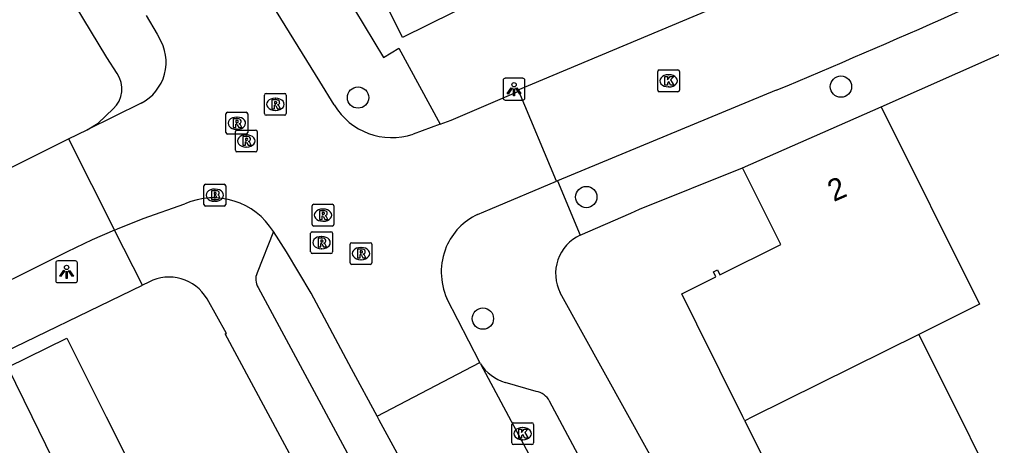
# Model space of a CAD drawing. Extents: x 157793 to 159380, y 380882 to 382313.
# Drawn here: x 158756.57 to 158801.14, y 381748.69 to 381768.24 of the extents above; entities that cross this region are included whole.
import ezdxf

# ---------------------------------------------------------------- set-up
doc = ezdxf.new("R2010")
doc.units = 0
for name, color, linetype in [('IMGEO_Boom', 7, 'Continuous'), ('IMGEO_Brandkraan', 7, 'Continuous'), ('IMGEO_Kolk', 7, 'Continuous'), ('IMGEO_Lichtpunt', 7, 'Continuous'), ('IMGEO_Pand', 7, 'Continuous'), ('IMGEO_Pand_nummerreeks', 7, 'Continuous'), ('IMGEO_Rijbaan_lokaal_open', 7, 'Continuous'), ('IMGEO_Rioolput', 7, 'Continuous'), ('IMGEO_Voetpad_open', 7, 'Continuous')]:
    doc.layers.add(name, color=color, linetype=linetype)

msp = doc.modelspace()

# ---------------------------------------------------------------- linework, layer by layer
at = {"layer": 'IMGEO_Boom'}
for centre in [(158794.232, 381765.155), (158772.09, 381764.656), (158782.558, 381760.091), (158777.814, 381754.515)]:
    msp.add_circle(centre, 0.489, dxfattribs=at)
at = {"layer": 'IMGEO_Brandkraan'}
for p, q in [((158765.026, 381759.748), (158765.026, 381760.6)), ((158765.101, 381760.674), (158765.953, 381760.674)), ((158766.027, 381760.6), (158766.027, 381759.748)), ((158765.514, 381760.454), (158765.539, 381760.454)), ((158765.953, 381759.674), (158765.101, 381759.674)), ((158765.537, 381759.894), (158765.512, 381759.894))]:
    msp.add_line(p, q, dxfattribs=at)
for points in [[(158765.026, 381759.748), (158765.026, 381760.6)], [(158765.101, 381760.674), (158765.953, 381760.674)], [(158766.027, 381760.6), (158766.027, 381759.748)], [(158765.374, 381760.374), (158765.374, 381759.974), (158765.587, 381759.974)], [(158765.605, 381760.374), (158765.374, 381760.374)], [(158765.553, 381760.293), (158765.499, 381760.293), (158765.499, 381760.217)], [(158765.499, 381760.217), (158765.552, 381760.217)], [(158765.561, 381760.141), (158765.499, 381760.141), (158765.499, 381760.06)], [(158765.953, 381759.674), (158765.101, 381759.674)], [(158765.499, 381760.06), (158765.561, 381760.06)]]:
    msp.add_lwpolyline(points, dxfattribs=at)
for centre, radius, start, end in [((158765.103, 381760.598), 0.0765, 91.552, 178.448), ((158765.103, 381760.598), 0.0765, 91.552, 178.448), ((158765.951, 381760.598), 0.0765, 1.552, 88.448), ((158765.951, 381760.598), 0.0765, 1.552, 88.448), ((158765.554, 381760.255), 0.0379, 267.8285, 90.9355), ((158765.562, 381760.1), 0.0404, 269.8759, 90.5077), ((158765.609, 381760.229), 0.145, 59.4692, 91.5367), ((158765.634, 381760.276), 0.0922, 285.5137, 58.1501), ((158765.639, 381760.084), 0.105, 301.3115, 78.989), ((158765.103, 381759.75), 0.0765, 181.552, 268.448), ((158765.103, 381759.75), 0.0765, 181.552, 268.448), ((158765.593, 381760.225), 0.251, 268.6676, 293.5347), ((158765.951, 381759.75), 0.0765, 271.552, 358.448), ((158765.951, 381759.75), 0.0765, 271.552, 358.448)]:
    msp.add_arc(centre, radius, start, end, dxfattribs=at)
for centre, major_axis, ratio, start_param, end_param in [((158765.513, 381760.174), (-0.387, 0.002), 0.722429, 4.712389, 7.853982), ((158765.538, 381760.174), (-0.39, 0.002), 0.717154, 1.570796, 4.712389)]:
    msp.add_ellipse(centre, major_axis=major_axis, ratio=ratio, start_param=start_param, end_param=end_param, dxfattribs=at)
at = {"layer": 'IMGEO_Kolk'}
for p, q in [((158785.905, 381765.924), (158786.757, 381765.924)), ((158785.83, 381764.998), (158785.83, 381765.85)), ((158786.318, 381765.704), (158786.343, 381765.704)), ((158786.831, 381765.85), (158786.831, 381764.998)), ((158786.341, 381765.144), (158786.316, 381765.144)), ((158786.757, 381764.924), (158785.905, 381764.924)), ((158779.14, 381748.809), (158779.14, 381749.661)), ((158779.215, 381749.735), (158780.067, 381749.735)), ((158779.628, 381749.515), (158779.653, 381749.515)), ((158780.141, 381749.661), (158780.141, 381748.809)), ((158780.067, 381748.735), (158779.215, 381748.735)), ((158779.651, 381748.955), (158779.626, 381748.955))]:
    msp.add_line(p, q, dxfattribs=at)
for points in [[(158785.905, 381765.924), (158786.757, 381765.924)], [(158785.83, 381764.998), (158785.83, 381765.85)], [(158786.151, 381765.624), (158786.274, 381765.624), (158786.274, 381765.473), (158786.404, 381765.624), (158786.568, 381765.624), (158786.422, 381765.473), (158786.575, 381765.224), (158786.423, 381765.224), (158786.338, 381765.388), (158786.274, 381765.321), (158786.274, 381765.224), (158786.151, 381765.224), (158786.151, 381765.624)], [(158786.831, 381765.85), (158786.831, 381764.998)], [(158786.757, 381764.924), (158785.905, 381764.924)], [(158779.14, 381748.809), (158779.14, 381749.661)], [(158779.215, 381749.735), (158780.067, 381749.735)], [(158779.461, 381749.435), (158779.584, 381749.435), (158779.584, 381749.284), (158779.714, 381749.435), (158779.878, 381749.435), (158779.732, 381749.284), (158779.885, 381749.035), (158779.733, 381749.035), (158779.648, 381749.199), (158779.584, 381749.132), (158779.584, 381749.035), (158779.461, 381749.035), (158779.461, 381749.435)], [(158780.141, 381749.661), (158780.141, 381748.809)], [(158780.067, 381748.735), (158779.215, 381748.735)]]:
    msp.add_lwpolyline(points, dxfattribs=at)
for centre, start, end in [((158785.907, 381765.848), 91.552, 178.448), ((158785.907, 381765.848), 91.552, 178.448), ((158786.755, 381765.848), 1.552, 88.448), ((158786.755, 381765.848), 1.552, 88.448), ((158785.907, 381765), 181.552, 268.448), ((158785.907, 381765), 181.552, 268.448), ((158786.755, 381765), 271.552, 358.448), ((158786.755, 381765), 271.552, 358.448), ((158779.217, 381749.659), 91.552, 178.448), ((158779.217, 381749.659), 91.552, 178.448), ((158780.065, 381749.659), 1.552, 88.448), ((158780.065, 381749.659), 1.552, 88.448), ((158779.217, 381748.811), 181.552, 268.448), ((158779.217, 381748.811), 181.552, 268.448), ((158780.065, 381748.811), 271.552, 358.448), ((158780.065, 381748.811), 271.552, 358.448)]:
    msp.add_arc(centre, 0.0765, start, end, dxfattribs=at)
for centre, major_axis, ratio, start_param, end_param in [((158786.317, 381765.424), (-0.387, 0.002), 0.722429, 4.712389, 7.853982), ((158786.342, 381765.424), (-0.39, 0.002), 0.717154, 1.570796, 4.712389), ((158779.627, 381749.235), (-0.387, 0.002), 0.722429, 4.712389, 7.853982), ((158779.652, 381749.235), (-0.39, 0.002), 0.717154, 1.570796, 4.712389)]:
    msp.add_ellipse(centre, major_axis=major_axis, ratio=ratio, start_param=start_param, end_param=end_param, dxfattribs=at)
at = {"layer": 'IMGEO_Lichtpunt'}
for p, q in [((158779.645, 381765.537), (158778.837, 381765.537)), ((158779.645, 381765.537), (158778.837, 381765.537)), ((158778.743, 381765.442), (158778.743, 381764.635)), ((158778.743, 381765.442), (158778.743, 381764.635)), ((158779.739, 381764.635), (158779.739, 381765.442)), ((158779.739, 381764.635), (158779.739, 381765.442)), ((158778.837, 381764.541), (158779.645, 381764.541)), ((158778.837, 381764.541), (158779.645, 381764.541)), ((158758.231, 381757.065), (158758.231, 381756.258)), ((158758.231, 381757.065), (158758.231, 381756.258)), ((158759.133, 381757.16), (158758.325, 381757.16)), ((158759.133, 381757.16), (158758.325, 381757.16)), ((158759.227, 381756.258), (158759.227, 381757.065)), ((158759.227, 381756.258), (158759.227, 381757.065)), ((158758.325, 381756.164), (158759.133, 381756.164)), ((158758.325, 381756.164), (158759.133, 381756.164))]:
    msp.add_line(p, q, dxfattribs=at)
for points in [[(158779.117, 381765.106), (158779.156, 381765.078), (158778.968, 381764.816), (158778.93, 381764.843), (158779.117, 381765.106)], [(158779.219, 381765.058), (158779.266, 381765.058), (158779.266, 381764.736), (158779.219, 381764.736), (158779.219, 381765.058)], [(158779.329, 381765.078), (158779.367, 381765.105), (158779.554, 381764.843), (158779.515, 381764.815), (158779.329, 381765.078)], [(158758.605, 381756.729), (158758.644, 381756.701), (158758.456, 381756.439), (158758.418, 381756.466), (158758.605, 381756.729)], [(158758.707, 381756.681), (158758.754, 381756.681), (158758.754, 381756.359), (158758.707, 381756.359), (158758.707, 381756.681)], [(158758.817, 381756.701), (158758.855, 381756.728), (158759.042, 381756.466), (158759.003, 381756.438), (158758.817, 381756.701)]]:
    msp.add_lwpolyline(points, dxfattribs=at)
for centre in [(158779.242, 381765.24), (158758.73, 381756.863)]:
    msp.add_circle(centre, 0.0994, dxfattribs=at)
for centre, start, end in [((158778.837, 381765.442), 90, 180), ((158778.837, 381765.442), 90, 180), ((158779.645, 381765.442), 0, 90), ((158779.645, 381765.442), 0, 90), ((158778.837, 381764.635), 180, 270), ((158778.837, 381764.635), 180, 270), ((158779.645, 381764.635), 270, 0), ((158779.645, 381764.635), 270, 360), ((158758.325, 381757.065), 90, 180), ((158758.325, 381757.065), 90, 180), ((158759.133, 381757.065), 0, 90), ((158759.133, 381757.065), 0, 90), ((158758.325, 381756.258), 180, 270), ((158758.325, 381756.258), 180, 270), ((158759.133, 381756.258), 270, 0), ((158759.133, 381756.258), 270, 360)]:
    msp.add_arc(centre, 0.0946, start, end, dxfattribs=at)
at = {"layer": 'IMGEO_Pand'}
for points in [[(158790.414, 381779.112), (158793.303, 381773.281), (158786.072, 381769.698), (158784.629, 381772.611), (158774.136, 381767.411), (158772.69, 381770.329)], [(158789.724, 381761.436), (158796.078, 381764.228)], [(158796.078, 381764.228), (158800.582, 381755.17), (158797.799, 381753.787)], [(158789.828, 381749.825), (158789.741, 381750), (158787.621, 381754.265), (158786.931, 381755.653), (158788.499, 381756.43), (158788.388, 381756.655), (158788.568, 381756.744), (158788.679, 381756.52), (158791.478, 381757.907), (158789.724, 381761.436)], [(158758.71, 381746.806), (158757.156, 381750), (158756.041, 381752.291), (158758.741, 381753.621), (158760.551, 381750), (158764.114, 381742.871), (158767.316, 381744.449), (158767.539, 381743.997), (158770.499, 381745.456)], [(158797.799, 381753.787), (158790.18, 381750), (158789.828, 381749.825)], [(158800.634, 381748.117), (158799.693, 381750), (158797.799, 381753.787)], [(158789.828, 381749.825), (158792.649, 381744.148)]]:
    msp.add_lwpolyline(points, dxfattribs=at)
at = {"layer": 'IMGEO_Rijbaan_lokaal_open'}
for points in [[(158779.459, 381764.955), (158779.431, 381765.008), (158788.109, 381768.649), (158794.391, 381771.387), (158810.811, 381779.043)], [(158771.004, 381764.314), (158770.343, 381765.395), (158766.77, 381771.184)], [(158762.373, 381768.416), (158762.883, 381767.568), (158762.964, 381767.423)], [(158775.853, 381763.434), (158776.354, 381763.621), (158779.459, 381764.955)], [(158781.185, 381760.82), (158779.459, 381764.955)], [(158791.259, 381764.987), (158781.233, 381760.84)], [(158762.146, 381764.39), (158759.668, 381763.175)], [(158775.853, 381763.434), (158774.615, 381762.973)], [(158758.813, 381762.756), (158759.668, 381763.175)], [(158731.483, 381749.58), (158733.713, 381750.469), (158735.918, 381751.416), (158738.098, 381752.421), (158751.284, 381758.995), (158758.813, 381762.756)], [(158758.813, 381762.756), (158760.92, 381758.575)], [(158777.569, 381759.287), (158778.145, 381759.531), (158781.185, 381760.82)], [(158781.233, 381760.84), (158781.185, 381760.82)], [(158760.92, 381758.575), (158761.061, 381758.637), (158762.241, 381759.112), (158764.148, 381759.778)], [(158760.92, 381758.575), (158759.896, 381758.125), (158758.749, 381757.576), (158753.685, 381755.053), (158746.879, 381751.655), (158741.631, 381749.038), (158737.203, 381746.939), (158732.609, 381745.235), (158727.883, 381743.938)], [(158772.963, 381750.041), (158771.796, 381752.209), (158769.94, 381755.677), (158769.384, 381756.635), (158768.807, 381757.58), (158768.208, 381758.512)], [(158777.669, 381752.503), (158776.161, 381755.432)], [(158772.963, 381750.041), (158777.669, 381752.503)], [(158777.701, 381752.441), (158777.669, 381752.503)], [(158777.701, 381752.441), (158790.996, 381727.575)], [(158787.055, 381723.328), (158785.158, 381727.294), (158774.435, 381747.327), (158773.065, 381749.852), (158772.963, 381750.041)]]:
    msp.add_lwpolyline(points, dxfattribs=at)
for centre, radius, start, end in [((158644.785, 382115.608), 379.986, 292.67306, 295.32019), ((158761.154, 381766.284), 2.138, 297.6332, 32.1797), ((158773.644, 381765.891), 3.075, 210.8539, 288.3996), ((158765.45, 381756.81), 3.241, 31.676, 113.6866), ((158778.814, 381756.648), 2.918, 115.2546, 156.7073), ((158778.959, 381756.649), 3.051, 157.8002, 203.5052)]:
    msp.add_arc(centre, radius, start, end, dxfattribs=at)
at = {"layer": 'IMGEO_Rioolput'}
for p, q in [((158767.802, 381763.919), (158767.802, 381764.771)), ((158767.877, 381764.845), (158768.729, 381764.845)), ((158768.29, 381764.625), (158768.315, 381764.625)), ((158768.803, 381764.771), (158768.803, 381763.919)), ((158766.035, 381763.051), (158766.035, 381763.903)), ((158766.11, 381763.977), (158766.962, 381763.977)), ((158766.523, 381763.757), (158766.548, 381763.757)), ((158767.036, 381763.903), (158767.036, 381763.051)), ((158768.729, 381763.845), (158767.877, 381763.845)), ((158768.313, 381764.065), (158768.288, 381764.065)), ((158766.962, 381762.977), (158766.11, 381762.977)), ((158766.466, 381762.239), (158766.466, 381763.091)), ((158766.546, 381763.197), (158766.521, 381763.197)), ((158766.541, 381763.165), (158767.393, 381763.165)), ((158766.954, 381762.945), (158766.979, 381762.945)), ((158767.467, 381763.091), (158767.467, 381762.239)), ((158766.977, 381762.385), (158766.952, 381762.385)), ((158767.393, 381762.165), (158766.541, 381762.165)), ((158769.984, 381758.835), (158769.984, 381759.687)), ((158770.059, 381759.761), (158770.911, 381759.761)), ((158770.985, 381759.687), (158770.985, 381758.835)), ((158770.472, 381759.541), (158770.497, 381759.541)), ((158770.495, 381758.981), (158770.47, 381758.981)), ((158769.919, 381757.574), (158769.919, 381758.426)), ((158769.994, 381758.5), (158770.846, 381758.5)), ((158770.911, 381758.761), (158770.059, 381758.761)), ((158770.92, 381758.426), (158770.92, 381757.574)), ((158770.407, 381758.28), (158770.432, 381758.28)), ((158771.726, 381757.071), (158771.726, 381757.923)), ((158771.801, 381757.997), (158772.653, 381757.997)), ((158772.727, 381757.923), (158772.727, 381757.071)), ((158770.846, 381757.5), (158769.994, 381757.5)), ((158770.43, 381757.72), (158770.405, 381757.72)), ((158772.214, 381757.777), (158772.239, 381757.777)), ((158772.653, 381756.997), (158771.801, 381756.997)), ((158772.237, 381757.217), (158772.212, 381757.217))]:
    msp.add_line(p, q, dxfattribs=at)
for points in [[(158767.802, 381763.919), (158767.802, 381764.771)], [(158767.877, 381764.845), (158768.729, 381764.845)], [(158768.803, 381764.771), (158768.803, 381763.919)], [(158768.391, 381764.543), (158768.139, 381764.545), (158768.139, 381764.145)], [(158768.139, 381764.145), (158768.263, 381764.145), (158768.263, 381764.307), (158768.274, 381764.307)], [(158768.317, 381764.464), (158768.263, 381764.464), (158768.263, 381764.383)], [(158768.263, 381764.383), (158768.315, 381764.383)], [(158768.321, 381764.278), (158768.392, 381764.145), (158768.532, 381764.145), (158768.467, 381764.271)], [(158766.035, 381763.051), (158766.035, 381763.903)], [(158766.11, 381763.977), (158766.962, 381763.977)], [(158767.036, 381763.903), (158767.036, 381763.051)], [(158768.729, 381763.845), (158767.877, 381763.845)], [(158766.624, 381763.675), (158766.372, 381763.677), (158766.372, 381763.277)], [(158766.372, 381763.277), (158766.496, 381763.277), (158766.496, 381763.439), (158766.507, 381763.439)], [(158766.55, 381763.596), (158766.496, 381763.596), (158766.496, 381763.515)], [(158766.496, 381763.515), (158766.548, 381763.515)], [(158766.554, 381763.41), (158766.625, 381763.277), (158766.765, 381763.277), (158766.7, 381763.403)], [(158766.962, 381762.977), (158766.11, 381762.977)], [(158766.466, 381762.239), (158766.466, 381763.091)], [(158766.541, 381763.165), (158767.393, 381763.165)], [(158767.055, 381762.863), (158766.803, 381762.865), (158766.803, 381762.465)], [(158767.467, 381763.091), (158767.467, 381762.239)], [(158766.803, 381762.465), (158766.927, 381762.465), (158766.927, 381762.627), (158766.938, 381762.627)], [(158766.981, 381762.784), (158766.927, 381762.784), (158766.927, 381762.703)], [(158766.927, 381762.703), (158766.979, 381762.703)], [(158766.985, 381762.598), (158767.056, 381762.465), (158767.196, 381762.465), (158767.131, 381762.591)], [(158767.393, 381762.165), (158766.541, 381762.165)], [(158769.984, 381758.835), (158769.984, 381759.687)], [(158770.059, 381759.761), (158770.911, 381759.761)], [(158770.985, 381759.687), (158770.985, 381758.835)], [(158770.573, 381759.459), (158770.321, 381759.461), (158770.321, 381759.061)], [(158770.499, 381759.38), (158770.445, 381759.38), (158770.445, 381759.299)], [(158770.445, 381759.299), (158770.497, 381759.299)], [(158770.321, 381759.061), (158770.445, 381759.061), (158770.445, 381759.223), (158770.456, 381759.223)], [(158770.503, 381759.194), (158770.574, 381759.061), (158770.714, 381759.061), (158770.649, 381759.187)], [(158769.919, 381757.574), (158769.919, 381758.426)], [(158769.994, 381758.5), (158770.846, 381758.5)], [(158770.911, 381758.761), (158770.059, 381758.761)], [(158770.92, 381758.426), (158770.92, 381757.574)], [(158770.508, 381758.198), (158770.256, 381758.2), (158770.256, 381757.8)], [(158770.256, 381757.8), (158770.38, 381757.8), (158770.38, 381757.962), (158770.391, 381757.962)], [(158770.434, 381758.119), (158770.38, 381758.119), (158770.38, 381758.038)], [(158770.38, 381758.038), (158770.432, 381758.038)], [(158770.438, 381757.933), (158770.509, 381757.8), (158770.649, 381757.8), (158770.584, 381757.926)], [(158771.726, 381757.071), (158771.726, 381757.923)], [(158771.801, 381757.997), (158772.653, 381757.997)], [(158772.727, 381757.923), (158772.727, 381757.071)], [(158770.846, 381757.5), (158769.994, 381757.5)], [(158772.315, 381757.695), (158772.063, 381757.697), (158772.063, 381757.297)], [(158772.063, 381757.297), (158772.187, 381757.297), (158772.187, 381757.459), (158772.198, 381757.459)], [(158772.241, 381757.616), (158772.187, 381757.616), (158772.187, 381757.535)], [(158772.187, 381757.535), (158772.239, 381757.535)], [(158772.653, 381756.997), (158771.801, 381756.997)], [(158772.245, 381757.43), (158772.316, 381757.297), (158772.456, 381757.297), (158772.391, 381757.423)]]:
    msp.add_lwpolyline(points, dxfattribs=at)
for centre, radius, start, end in [((158767.879, 381764.769), 0.0765, 91.552, 178.448), ((158767.879, 381764.769), 0.0765, 91.552, 178.448), ((158768.727, 381764.769), 0.0765, 1.552, 88.448), ((158768.727, 381764.769), 0.0765, 1.552, 88.448), ((158768.273, 381764.254), 0.0533, 26.0293, 88.6989), ((158768.299, 381764.572), 0.19, 274.7715, 282.9687), ((158768.323, 381764.368), 0.0964, 77.0061, 93.1865), ((158768.337, 381764.425), 0.0378, 276.6634, 79.6772), ((158768.39, 381764.433), 0.109, 350.3612, 89.416), ((158768.388, 381764.433), 0.112, 277.5842, 350.9817), ((158768.372, 381764.218), 0.108, 29.5134, 73.7905), ((158766.112, 381763.901), 0.0765, 91.552, 178.448), ((158766.112, 381763.901), 0.0765, 91.552, 178.448), ((158766.96, 381763.901), 0.0765, 1.552, 88.448), ((158766.96, 381763.901), 0.0765, 1.552, 88.448), ((158767.879, 381763.921), 0.0765, 181.552, 268.448), ((158767.879, 381763.921), 0.0765, 181.552, 268.448), ((158768.727, 381763.921), 0.0765, 271.552, 358.448), ((158768.727, 381763.921), 0.0765, 271.552, 358.448), ((158766.506, 381763.386), 0.0533, 26.0293, 88.6989), ((158766.532, 381763.704), 0.19, 274.7715, 282.9687), ((158766.556, 381763.5), 0.0964, 77.0061, 93.1865), ((158766.57, 381763.557), 0.0378, 276.6634, 79.6772), ((158766.623, 381763.565), 0.109, 350.3612, 89.416), ((158766.621, 381763.565), 0.112, 277.5842, 350.9817), ((158766.605, 381763.35), 0.108, 29.5134, 73.7905), ((158766.112, 381763.053), 0.0765, 181.552, 268.448), ((158766.112, 381763.053), 0.0765, 181.552, 268.448), ((158766.543, 381763.089), 0.0765, 91.552, 178.448), ((158766.543, 381763.089), 0.0765, 91.552, 178.448), ((158766.96, 381763.053), 0.0765, 271.552, 358.448), ((158766.96, 381763.053), 0.0765, 271.552, 358.448), ((158767.054, 381762.753), 0.109, 350.3612, 89.416), ((158767.391, 381763.089), 0.0765, 1.552, 88.448), ((158767.391, 381763.089), 0.0765, 1.552, 88.448), ((158766.937, 381762.574), 0.0533, 26.0293, 88.6989), ((158766.963, 381762.892), 0.19, 274.7715, 282.9687), ((158766.987, 381762.688), 0.0964, 77.0061, 93.1865), ((158767.001, 381762.745), 0.0378, 276.6634, 79.6772), ((158767.052, 381762.753), 0.112, 277.5842, 350.9817), ((158767.036, 381762.538), 0.108, 29.5134, 73.7905), ((158766.543, 381762.241), 0.0765, 181.552, 268.448), ((158766.543, 381762.241), 0.0765, 181.552, 268.448), ((158767.391, 381762.241), 0.0765, 271.552, 358.448), ((158767.391, 381762.241), 0.0765, 271.552, 358.448), ((158770.061, 381759.685), 0.0765, 91.552, 178.448), ((158770.061, 381759.685), 0.0765, 91.552, 178.448), ((158770.909, 381759.685), 0.0765, 1.552, 88.448), ((158770.909, 381759.685), 0.0765, 1.552, 88.448), ((158770.481, 381759.488), 0.19, 274.7715, 282.9687), ((158770.505, 381759.284), 0.0964, 77.0061, 93.1865), ((158770.519, 381759.341), 0.0378, 276.6634, 79.6772), ((158770.572, 381759.349), 0.109, 350.3612, 89.416), ((158770.57, 381759.349), 0.112, 277.5842, 350.9817), ((158770.554, 381759.134), 0.108, 29.5134, 73.7905), ((158770.061, 381758.837), 0.0765, 181.552, 268.448), ((158770.061, 381758.837), 0.0765, 181.552, 268.448), ((158770.455, 381759.17), 0.0533, 26.0293, 88.6989), ((158770.909, 381758.837), 0.0765, 271.552, 358.448), ((158770.909, 381758.837), 0.0765, 271.552, 358.448), ((158769.996, 381758.424), 0.0765, 91.552, 178.448), ((158769.996, 381758.424), 0.0765, 91.552, 178.448), ((158770.844, 381758.424), 0.0765, 1.552, 88.448), ((158770.844, 381758.424), 0.0765, 1.552, 88.448), ((158770.39, 381757.909), 0.0533, 26.0293, 88.6989), ((158770.416, 381758.227), 0.19, 274.7715, 282.9687), ((158770.44, 381758.023), 0.0964, 77.0061, 93.1865), ((158770.454, 381758.08), 0.0378, 276.6634, 79.6772), ((158770.507, 381758.088), 0.109, 350.3612, 89.416), ((158770.505, 381758.088), 0.112, 277.5842, 350.9817), ((158770.489, 381757.873), 0.108, 29.5134, 73.7905), ((158771.803, 381757.921), 0.0765, 91.552, 178.448), ((158771.803, 381757.921), 0.0765, 91.552, 178.448), ((158772.651, 381757.921), 0.0765, 1.552, 88.448), ((158772.651, 381757.921), 0.0765, 1.552, 88.448), ((158769.996, 381757.576), 0.0765, 181.552, 268.448), ((158769.996, 381757.576), 0.0765, 181.552, 268.448), ((158770.844, 381757.576), 0.0765, 271.552, 358.448), ((158770.844, 381757.576), 0.0765, 271.552, 358.448), ((158772.197, 381757.406), 0.0533, 26.0293, 88.6989), ((158772.223, 381757.724), 0.19, 274.7715, 282.9687), ((158772.247, 381757.52), 0.0964, 77.0061, 93.1865), ((158772.261, 381757.577), 0.0378, 276.6634, 79.6772), ((158772.314, 381757.585), 0.109, 350.3612, 89.416), ((158772.312, 381757.585), 0.112, 277.5842, 350.9817), ((158772.296, 381757.37), 0.108, 29.5134, 73.7905), ((158771.803, 381757.073), 0.0765, 181.552, 268.448), ((158771.803, 381757.073), 0.0765, 181.552, 268.448), ((158772.651, 381757.073), 0.0765, 271.552, 358.448), ((158772.651, 381757.073), 0.0765, 271.552, 358.448)]:
    msp.add_arc(centre, radius, start, end, dxfattribs=at)
for centre, major_axis, ratio, start_param, end_param in [((158768.289, 381764.345), (-0.387, 0.002), 0.722429, 4.712389, 7.853982), ((158768.314, 381764.345), (-0.39, 0.002), 0.717154, 1.570796, 4.712389), ((158766.522, 381763.477), (-0.387, 0.002), 0.722429, 4.712389, 7.853982), ((158766.547, 381763.477), (-0.39, 0.002), 0.717154, 1.570796, 4.712389), ((158766.953, 381762.665), (-0.387, 0.002), 0.722429, 4.712389, 7.853982), ((158766.978, 381762.665), (-0.39, 0.002), 0.717154, 1.570796, 4.712389), ((158770.471, 381759.261), (-0.387, 0.002), 0.722429, 4.712389, 7.853982), ((158770.496, 381759.261), (-0.39, 0.002), 0.717154, 1.570796, 4.712389), ((158770.406, 381758), (-0.387, 0.002), 0.722429, 4.712389, 7.853982), ((158770.431, 381758), (-0.39, 0.002), 0.717154, 1.570796, 4.712389), ((158772.213, 381757.497), (-0.387, 0.002), 0.722429, 4.712389, 7.853982), ((158772.238, 381757.497), (-0.39, 0.002), 0.717154, 1.570796, 4.712389)]:
    msp.add_ellipse(centre, major_axis=major_axis, ratio=ratio, start_param=start_param, end_param=end_param, dxfattribs=at)
at = {"layer": 'IMGEO_Voetpad_open'}
for points in [[(158746.574, 381807.71), (158749.03, 381804.37), (158748.411, 381803.885), (158752.253, 381798.73), (158752.897, 381799.22), (158756.538, 381794.041), (158755.88, 381793.584), (158759.373, 381788.479), (158760.052, 381788.93), (158763.774, 381783.274), (158763.102, 381782.829), (158766.276, 381777.881), (158766.987, 381778.293), (158770.411, 381772.813), (158769.709, 381772.381), (158773.261, 381766.499), (158773.964, 381766.917), (158775.853, 381763.434)], [(158761.046, 381765.76), (158760.568, 381766.5), (158757.368, 381771.815), (158748.714, 381784.978)], [(158796.078, 381764.228), (158804.725, 381768.062)], [(158759.668, 381763.175), (158760.176, 381763.475), (158760.858, 381764.141)], [(158782.276, 381758.337), (158784.592, 381759.353), (158785.003, 381759.533), (158789.724, 381761.436)], [(158781.233, 381760.84), (158782.276, 381758.337)], [(158762.209, 381756.052), (158760.92, 381758.575)], [(158768.208, 381758.512), (158767.461, 381756.609)], [(158762.499, 381756.192), (158762.209, 381756.052)], [(158732.379, 381741.318), (158754.873, 381752.496), (158762.209, 381756.052)], [(158767.512, 381755.945), (158769.327, 381752.566), (158782.024, 381728.946)], [(158798.11, 381728.155), (158796.176, 381728.432), (158791.522, 381737.354), (158781.365, 381755.695)], [(158770.499, 381745.456), (158765.999, 381753.813), (158766.056, 381753.836), (158765.168, 381755.428)], [(158780.259, 381751.175), (158778.835, 381751.578)], [(158791.248, 381731.29), (158780.874, 381750.73)]]:
    msp.add_lwpolyline(points, dxfattribs=at)
for centre, radius, start, end in [((158760.042, 381765.056), 1.226, 311.7069, 35.0459), ((158783.084, 381756.58), 1.933, 114.6904, 207.2598), ((158768.104, 381756.324), 0.703, 156.1106, 212.6736), ((158763.43, 381754.401), 2.018, 30.5717, 117.4808), ((158779.487, 381753.611), 2.135, 213.2329, 252.2232), ((158780.108, 381750.319), 0.869, 28.2034, 80.0193)]:
    msp.add_arc(centre, radius, start, end, dxfattribs=at)

# ---------------------------------------------------------------- texts
at = {"layer": 'IMGEO_Pand_nummerreeks'}
msp.add_text('2', height=1, rotation=23.7211, dxfattribs=at).set_placement((158793.898, 381759.856))

doc.saveas('drawing.dxf')
